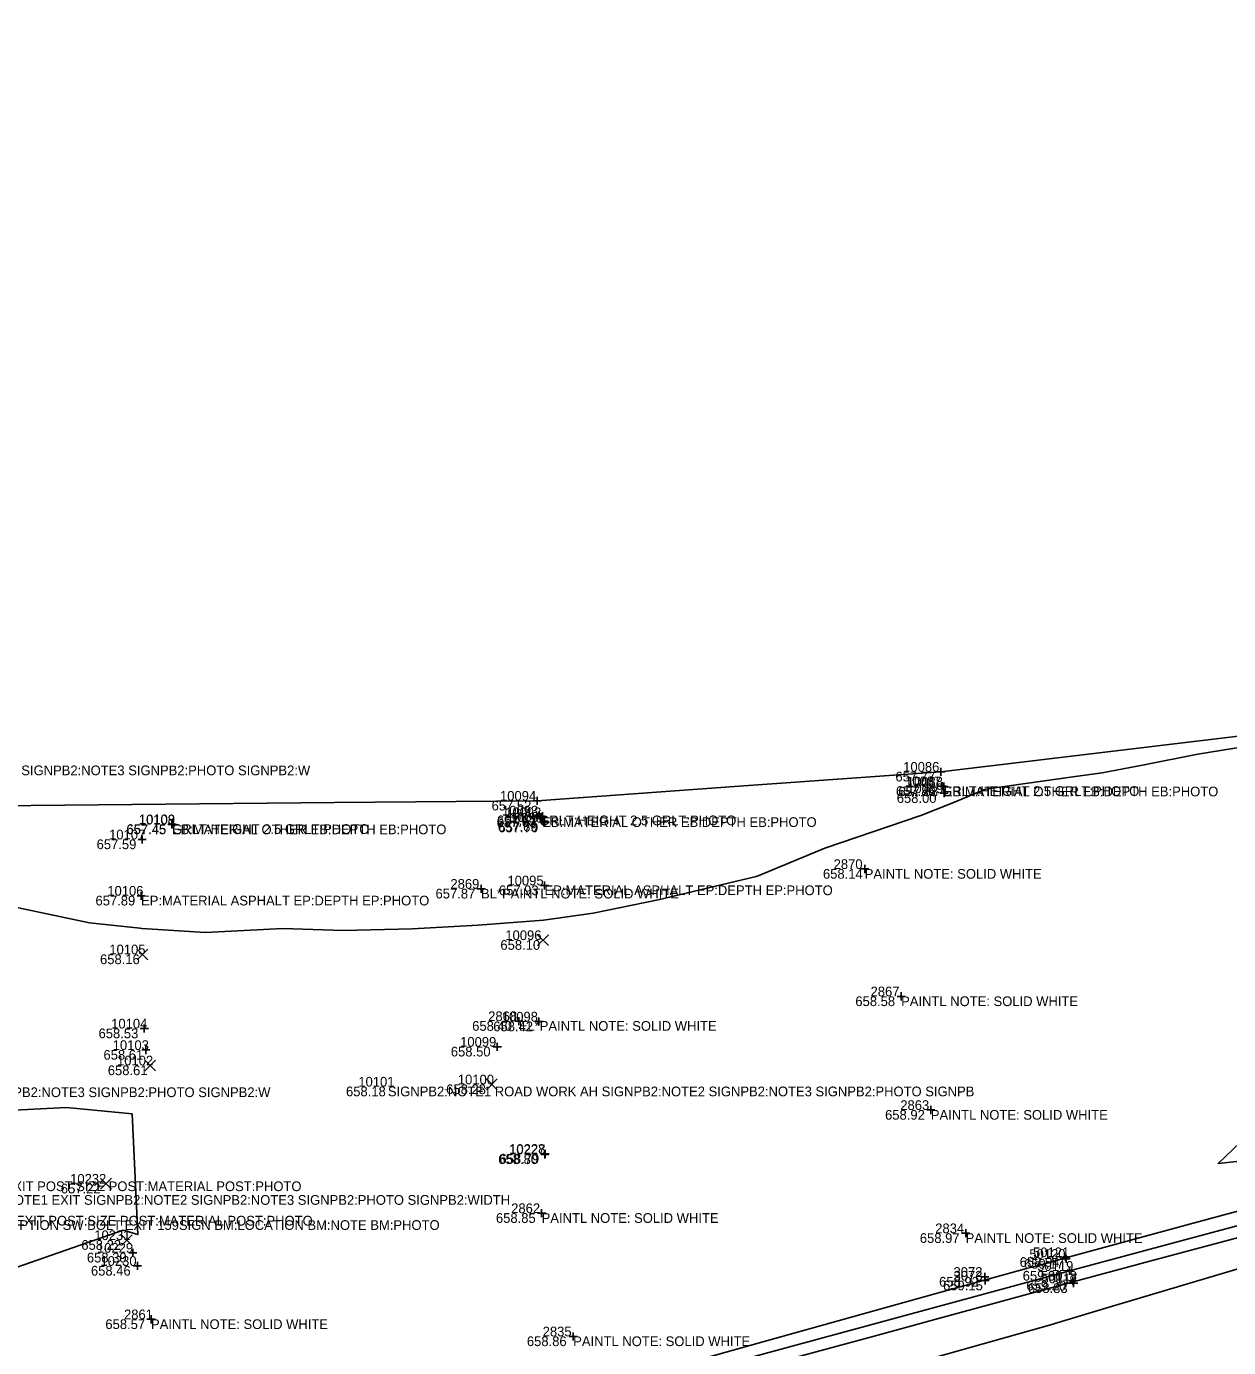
# Model space of a CAD drawing. Extents: x 2129350 to 2137777, y 657588 to 659885.
# Drawn here: x 2133042.1 to 2133190.5, y 658773.5 to 658936.6 of the extents above; entities that cross this region are included whole.
import ezdxf

# ---------------------------------------------------------------- set-up
doc = ezdxf.new("R2010")
doc.units = 0
for name, color, linetype in [('DT_X_Contour_Minor', 7, 'Continuous'), ('DT_X_TIN_Hull', 7, 'Continuous'), ('PV_X_COP', 7, 'Continuous'), ('SV_X_Random_Point', 7, 'Continuous'), ('SV_X_Shot_Marker', 7, 'Continuous'), ('SV_X_Text_Comment', 7, 'Continuous'), ('SV_X_Text_Elevation', 7, 'Continuous'), ('SV_X_Text_Name', 7, 'Continuous')]:
    doc.layers.add(name, color=color, linetype=linetype)

msp = doc.modelspace()

# ---------------------------------------------------------------- linework, layer by layer
at = {"layer": 'DT_X_Contour_Minor'}
for points in [[(2133032.91, 658829.53), (2133049.92, 658825.92), (2133056.11, 658825.27), (2133056.36, 658825.22), (2133064.21, 658824.75), (2133073.78, 658825.24), (2133081.2, 658824.99), (2133089.73, 658825.18), (2133097.87, 658825.64), (2133105.96, 658826.28), (2133112.09, 658827.13), (2133120.1, 658828.77), (2133132.22, 658831.67), (2133132.44, 658831.74), (2133140.67, 658835.14), (2133152.55, 658839.2), (2133156.48, 658840.76), (2133160.51, 658842.44), (2133171.28, 658843.97), (2133174.92, 658844.44), (2133180.11, 658845.43), (2133186.73, 658846.76), (2133199.96, 658848.89)], [(2133199.94, 658797.37), (2133189.24, 658796.22), (2133203.74, 658810.05)], [(2133054.05, 658787.98), (2133055.88, 658787.44), (2133055.15, 658802.33), (2133047.08, 658803.12), (2133039.82, 658802.76), (2133035.51, 658781.5), (2133054.05, 658787.98)], [(2133126.26, 658772.3), (2133134.53, 658774.62), (2133138.03, 658775.58), (2133154.7, 658780.24), (2133165.59, 658783.24), (2133167.53, 658783.75), (2133170.42, 658784.55), (2133185.71, 658788.7), (2133193.48, 658790.82)], [(2133193.77, 658787.59), (2133181.86, 658784.42), (2133171.35, 658781.59), (2133154.26, 658776.95), (2133147.23, 658775.03), (2133124.55, 658768.86)], [(2133152.77, 658771.86), (2133168.99, 658776.43), (2133169.08, 658776.47), (2133176.61, 658778.73), (2133192.25, 658783.37)]]:
    msp.add_lwpolyline(points, dxfattribs=at)
at = {"layer": 'DT_X_TIN_Hull'}
msp.add_lwpolyline([(2133204.08, 658850.45), (2133155, 658844.59), (2133130.09, 658842.8), (2133105.15, 658841.01), (2133080.15, 658840.78), (2133055.15, 658840.54), (2133030.15, 658840.31), (2133005.16, 658840.07), (2132983.95, 658844.14), (2132984.08, 658845.64), (2132982.08, 658846.17), (2132955.89, 658842.88), (2132906.71, 658846.7), (2132856.29, 658852.67), (2132809.35, 658861.89), (2132807.38, 658862.29), (2132782.91, 658867.27)], dxfattribs=at)
at = {"layer": 'PV_X_COP'}
msp.add_lwpolyline([(2133730.22, 658936.63), (2133702.62, 658928.99), (2133654.91, 658915.86), (2133605.08, 658902.34), (2133554.92, 658888.56), (2133509.82, 658876.27), (2133459.08, 658862.07), (2133410.5, 658848.76), (2133362.33, 658835.49), (2133317.19, 658823.07), (2133266.35, 658808.95), (2133217.78, 658795.57), (2133170.89, 658782.95), (2133115.31, 658767.84), (2133063.51, 658753.59), (2133014.74, 658740.25), (2132963.88, 658726.32), (2132916.79, 658713.58), (2132868.39, 658700.1), (2132821.62, 658687.28), (2132770.55, 658673.15), (2132722.89, 658660.22), (2132675.02, 658647)], dxfattribs=at)
at = {"layer": 'SV_X_Random_Point'}
for p, q in [((2133105.23, 658823.13), (2133106.56, 658824.46)), ((2133105.23, 658824.46), (2133106.56, 658823.13)), ((2133055.78, 658821.37), (2133057.11, 658822.7)), ((2133055.78, 658822.7), (2133057.11, 658821.37)), ((2133056.72, 658807.65), (2133058.05, 658808.98)), ((2133056.72, 658808.98), (2133058.05, 658807.65)), ((2133098.9, 658805.31), (2133100.24, 658806.65)), ((2133098.9, 658806.65), (2133100.24, 658805.31)), ((2133051.28, 658793.06), (2133052.62, 658794.39)), ((2133051.28, 658794.39), (2133052.62, 658793.06)), ((2133053.84, 658786.09), (2133055.17, 658787.42)), ((2133053.84, 658787.42), (2133055.17, 658786.09))]:
    msp.add_line(p, q, dxfattribs=at)
at = {"layer": 'SV_X_Shot_Marker'}
for p, q in [((2133154.5, 658844.59), (2133155.5, 658844.59)), ((2133155, 658845.09), (2133155, 658844.09)), ((2133155, 658844.59), (2133155, 658844.59)), ((2133155.16, 658843.3), (2133155.16, 658842.3)), ((2133155.38, 658843.26), (2133155.38, 658842.26)), ((2133105.15, 658841.51), (2133105.15, 658840.51)), ((2133154.66, 658842.8), (2133155.66, 658842.8)), ((2133154.88, 658842.76), (2133155.88, 658842.76)), ((2133154.92, 658841.94), (2133155.92, 658841.94)), ((2133155.16, 658842.8), (2133155.16, 658842.8)), ((2133155.38, 658842.76), (2133155.38, 658842.76)), ((2133155.42, 658842.44), (2133155.42, 658841.44)), ((2133155.42, 658841.94), (2133155.42, 658841.94)), ((2133104.65, 658841.01), (2133105.65, 658841.01)), ((2133105.15, 658841.01), (2133105.15, 658841.01)), ((2133105.41, 658839.68), (2133105.41, 658838.68)), ((2133059.58, 658838.07), (2133060.58, 658838.07)), ((2133059.61, 658838.11), (2133060.61, 658838.11)), ((2133060.08, 658838.57), (2133060.08, 658837.57)), ((2133060.08, 658838.07), (2133060.08, 658838.07)), ((2133060.11, 658838.61), (2133060.11, 658837.61)), ((2133060.11, 658838.11), (2133060.11, 658838.11)), ((2133104.91, 658839.18), (2133105.91, 658839.18)), ((2133105.29, 658838.97), (2133106.29, 658838.97)), ((2133105.41, 658839.18), (2133105.41, 658839.18)), ((2133105.46, 658838.4), (2133106.46, 658838.4)), ((2133105.59, 658838.31), (2133106.59, 658838.31)), ((2133105.79, 658839.47), (2133105.79, 658838.47)), ((2133105.79, 658838.97), (2133105.79, 658838.97)), ((2133105.96, 658838.9), (2133105.96, 658837.9)), ((2133105.96, 658838.4), (2133105.96, 658838.4)), ((2133106.09, 658838.81), (2133106.09, 658837.81)), ((2133106.09, 658838.31), (2133106.09, 658838.31)), ((2133056.41, 658836.73), (2133056.41, 658835.73)), ((2133055.91, 658836.23), (2133056.91, 658836.23)), ((2133056.41, 658836.23), (2133056.41, 658836.23)), ((2133145.11, 658832.58), (2133146.11, 658832.58)), ((2133145.61, 658833.08), (2133145.61, 658832.08)), ((2133145.61, 658832.58), (2133145.61, 658832.58)), ((2133097.74, 658830.14), (2133098.74, 658830.14)), ((2133098.24, 658830.64), (2133098.24, 658829.64)), ((2133098.24, 658830.14), (2133098.24, 658830.14)), ((2133105.58, 658830.55), (2133106.58, 658830.55)), ((2133106.08, 658831.05), (2133106.08, 658830.05)), ((2133106.08, 658830.55), (2133106.08, 658830.55)), ((2133055.77, 658829.28), (2133056.77, 658829.28)), ((2133056.27, 658829.78), (2133056.27, 658828.78)), ((2133056.27, 658829.28), (2133056.27, 658829.28)), ((2133149.6, 658816.85), (2133150.6, 658816.85)), ((2133150.1, 658817.35), (2133150.1, 658816.35)), ((2133150.1, 658816.85), (2133150.1, 658816.85)), ((2133102.4, 658813.8), (2133103.4, 658813.8)), ((2133102.9, 658814.3), (2133102.9, 658813.3)), ((2133102.9, 658813.8), (2133102.9, 658813.8)), ((2133104.89, 658813.74), (2133105.89, 658813.74)), ((2133105.39, 658814.24), (2133105.39, 658813.24)), ((2133105.39, 658813.74), (2133105.39, 658813.74)), ((2133056.17, 658812.88), (2133057.17, 658812.88)), ((2133056.67, 658813.38), (2133056.67, 658812.38)), ((2133056.67, 658812.88), (2133056.67, 658812.88)), ((2133056.86, 658810.73), (2133056.86, 658809.73)), ((2133099.75, 658810.63), (2133100.75, 658810.63)), ((2133100.25, 658811.13), (2133100.25, 658810.13)), ((2133100.25, 658810.63), (2133100.25, 658810.63)), ((2133056.36, 658810.23), (2133057.36, 658810.23)), ((2133056.86, 658810.23), (2133056.86, 658810.23)), ((2133153.27, 658802.82), (2133154.27, 658802.82)), ((2133153.77, 658803.32), (2133153.77, 658802.32)), ((2133153.77, 658802.82), (2133153.77, 658802.82)), ((2133105.61, 658797.34), (2133106.61, 658797.34)), ((2133105.65, 658797.4), (2133106.65, 658797.4)), ((2133106.11, 658797.84), (2133106.11, 658796.84)), ((2133106.11, 658797.34), (2133106.11, 658797.34)), ((2133106.15, 658797.9), (2133106.15, 658796.9)), ((2133106.15, 658797.4), (2133106.15, 658797.4)), ((2133105.22, 658790.08), (2133106.22, 658790.08)), ((2133105.72, 658790.58), (2133105.72, 658789.58)), ((2133105.72, 658790.08), (2133105.72, 658790.08)), ((2133157.57, 658787.6), (2133158.57, 658787.6)), ((2133158.07, 658788.1), (2133158.07, 658787.1)), ((2133158.07, 658787.6), (2133158.07, 658787.6)), ((2133054.74, 658785.19), (2133055.74, 658785.19)), ((2133055.24, 658785.69), (2133055.24, 658784.69)), ((2133055.24, 658785.19), (2133055.24, 658785.19)), ((2133169.89, 658784.64), (2133170.89, 658784.64)), ((2133169.97, 658784.43), (2133170.97, 658784.43)), ((2133170.39, 658785.14), (2133170.39, 658784.14)), ((2133170.39, 658784.64), (2133170.39, 658784.64)), ((2133170.47, 658784.93), (2133170.47, 658783.93)), ((2133170.47, 658784.43), (2133170.47, 658784.43)), ((2133055.31, 658783.57), (2133056.31, 658783.57)), ((2133055.81, 658784.07), (2133055.81, 658783.07)), ((2133055.81, 658783.57), (2133055.81, 658783.57)), ((2133160.44, 658782.71), (2133160.44, 658781.71)), ((2133170.39, 658782.95), (2133171.39, 658782.95)), ((2133170.89, 658783.45), (2133170.89, 658782.45)), ((2133170.89, 658782.95), (2133170.89, 658782.95)), ((2133159.94, 658782.21), (2133160.94, 658782.21)), ((2133159.97, 658781.75), (2133160.97, 658781.75)), ((2133160.44, 658782.21), (2133160.44, 658782.21)), ((2133160.47, 658782.25), (2133160.47, 658781.25)), ((2133160.47, 658781.75), (2133160.47, 658781.75)), ((2133170.82, 658781.73), (2133171.82, 658781.73)), ((2133170.9, 658781.42), (2133171.9, 658781.42)), ((2133171.32, 658782.23), (2133171.32, 658781.23)), ((2133171.32, 658781.73), (2133171.32, 658781.73)), ((2133171.4, 658781.92), (2133171.4, 658780.92)), ((2133171.4, 658781.42), (2133171.4, 658781.42)), ((2133057, 658776.97), (2133058, 658776.97)), ((2133057.5, 658777.47), (2133057.5, 658776.47)), ((2133057.5, 658776.97), (2133057.5, 658776.97)), ((2133109.12, 658774.86), (2133110.12, 658774.86)), ((2133109.62, 658775.36), (2133109.62, 658774.36)), ((2133109.62, 658774.86), (2133109.62, 658774.86))]:
    msp.add_line(p, q, dxfattribs=at)

# ---------------------------------------------------------------- texts
at = {"layer": 'SV_X_Text_Comment'}
for s, p in [('SIGNPB2:NOTE1 WRONG WAY SIGNPB2:NOTE2 SIGNPB2:NOTE3 SIGNPB2:PHOTO SIGNPB2:W', (2133004.21, 658844.16)), ('GRLT:HEIGHT 2.5 GRLT:PHOTO', (2133155.16, 658841.6)), ('EB:MATERIAL OTHER EB:DEPTH EB:PHOTO', (2133155.38, 658841.55)), ('GRLT:HEIGHT 2.5 GRLT:PHOTO', (2133060.11, 658836.91)), ('EB:MATERIAL OTHER EB:DEPTH EB:PHOTO', (2133060.08, 658836.87)), ('GRLT:HEIGHT 2.5 GRLT:PHOTO', (2133105.41, 658837.98)), ('EB:MATERIAL OTHER EB:DEPTH EB:PHOTO', (2133105.79, 658837.77)), ('PAINTL NOTE: SOLID WHITE', (2133145.61, 658831.38)), ('BL*PAINTL NOTE: SOLID WHITE', (2133098.24, 658828.94)), ('EP:MATERIAL ASPHALT EP:DEPTH EP:PHOTO', (2133106.08, 658829.35)), ('EP:MATERIAL ASPHALT EP:DEPTH EP:PHOTO', (2133056.27, 658828.08)), ('PAINTL NOTE: SOLID WHITE', (2133150.1, 658815.65)), ('EL*PAINTL NOTE: SOLID WHITE', (2133102.9, 658812.6)), ('SIGNPB2:NOTE1 WRONG WAY SIGNPB2:NOTE2 SIGNPB2:NOTE3 SIGNPB2:PHOTO SIGNPB2:W', (2132999.3, 658804.41)), ('SIGNPB2:NOTE1 ROAD WORK AH SIGNPB2:NOTE2 SIGNPB2:NOTE3 SIGNPB2:PHOTO SIGNPB', (2133086.74, 658804.51)), ('PAINTL NOTE: SOLID WHITE', (2133153.77, 658801.62)), ('POST:USE EXIT POST:SIZE POST:MATERIAL POST:PHOTO', (2133030.87, 658792.8)), ('SIGNPB2:NOTE1 EXIT SIGNPB2:NOTE2 SIGNPB2:NOTE3 SIGNPB2:PHOTO SIGNPB2:WIDTH', (2133032.01, 658791.11)), ('POST:USE EXIT POST:SIZE POST:MATERIAL POST:PHOTO', (2133032.25, 658788.55)), ('BM:DESCRIPTION SW BOLT EXIT 159SIGN BM:LOCATION BM:NOTE BM:PHOTO', (2133032.32, 658788.01)), ('PAINTL NOTE: SOLID WHITE', (2133105.72, 658788.88)), ('PAINTL NOTE: SOLID WHITE', (2133158.07, 658786.4)), ('PAINTL NOTE: SOLID WHITE', (2133057.5, 658775.77)), ('PAINTL NOTE: SOLID WHITE', (2133109.62, 658773.66))]:
    msp.add_text(s, height=1.2, dxfattribs=at).set_placement(p)
at = {"layer": 'SV_X_Text_Elevation'}
for s, p in [('657.77', (2133149.4, 658843.39)), ('657.86', (2133149.46, 658841.6)), ('658.00', (2133149.56, 658840.74)), ('657.88', (2133149.75, 658841.55)), ('657.52', (2133099.54, 658839.81)), ('657.45', (2133054.45, 658836.87)), ('657.45', (2133054.48, 658836.91)), ('657.63', (2133100.15, 658837.77)), ('657.61', (2133100.21, 658837.98)), ('657.69', (2133100.31, 658837.2)), ('657.70', (2133100.38, 658837.11)), ('657.59', (2133050.78, 658835.03)), ('658.14', (2133140.45, 658831.38)), ('657.87', (2133092.62, 658828.94)), ('657.93', (2133100.44, 658829.35)), ('657.89', (2133050.64, 658828.08)), ('658.10', (2133100.63, 658822.6)), ('658.16', (2133051.2, 658820.83)), ('658.58', (2133144.45, 658815.65)), ('658.40', (2133097.15, 658812.6)), ('658.42', (2133099.75, 658812.54)), ('658.53', (2133051.02, 658811.68)), ('658.50', (2133094.51, 658809.43)), ('658.61', (2133051.63, 658809.03)), ('658.61', (2133052.16, 658807.12)), ('658.18', (2133081.57, 658804.51)), ('658.28', (2133093.94, 658804.78)), ('658.92', (2133148.12, 658801.62)), ('658.80', (2133100.37, 658796.14)), ('658.79', (2133100.51, 658796.2)), ('657.22', (2133046.36, 658792.52)), ('658.85', (2133100.08, 658788.88)), ('658.97', (2133152.41, 658786.4)), ('658.22', (2133048.89, 658785.55)), ('658.39', (2133049.58, 658783.99)), ('658.94', (2133164.74, 658783.44)), ('659.17', (2133165.28, 658783.23)), ('658.46', (2133050.08, 658782.37)), ('659.30', (2133165.11, 658781.75)), ('658.92', (2133154.79, 658781.01)), ('659.15', (2133155.28, 658780.55)), ('659.20', (2133165.57, 658780.53)), ('658.83', (2133165.75, 658780.22)), ('658.57', (2133051.86, 658775.77)), ('658.86', (2133103.9, 658773.66))]:
    msp.add_text(s, height=1.2, dxfattribs=at).set_placement(p)
at = {"layer": 'SV_X_Text_Name'}
for s, p in [('10086', (2133150.36, 658844.59)), ('10087', (2133150.6, 658842.8)), ('10088', (2133150.8, 658842.76)), ('10089', (2133150.85, 658841.94)), ('10094', (2133100.58, 658841.01)), ('10093', (2133100.83, 658839.18)), ('10092', (2133101.22, 658838.97)), ('10108', (2133055.98, 658838.07)), ('10109', (2133056.01, 658838.11)), ('10090', (2133101.4, 658838.31)), ('10091', (2133101.81, 658838.4)), ('10107', (2133052.32, 658836.23)), ('2870', (2133141.77, 658832.58)), ('10095', (2133101.5, 658830.55)), ('10106', (2133052.1, 658829.28)), ('2869', (2133094.46, 658830.14)), ('10096', (2133101.24, 658823.8)), ('10105', (2133052.35, 658822.04)), ('2867', (2133146.33, 658816.85)), ('10104', (2133052.58, 658812.88)), ('2868', (2133099.12, 658813.8)), ('10098', (2133100.8, 658813.74)), ('10103', (2133052.77, 658810.23)), ('10099', (2133095.66, 658810.63)), ('10102', (2133053.3, 658808.32)), ('10100', (2133095.38, 658805.98)), ('10101', (2133083.09, 658805.71)), ('2863', (2133150, 658802.82)), ('10227', (2133101.7, 658797.34)), ('10228', (2133101.72, 658797.4)), ('10232', (2133047.51, 658793.72)), ('2862', (2133101.96, 658790.08)), ('10231', (2133050.49, 658786.75)), ('2834', (2133154.31, 658787.6)), ('10229', (2133050.82, 658785.19)), ('50121', (2133166.39, 658784.64)), ('10230', (2133051.25, 658783.57)), ('50120', (2133165.93, 658784.43)), ('50119', (2133166.9, 658782.95)), ('3072', (2133156.57, 658782.21)), ('3073', (2133156.58, 658781.75)), ('50118', (2133167.33, 658781.73)), ('50117', (2133167.42, 658781.42)), ('2861', (2133054.16, 658776.97)), ('2835', (2133105.85, 658774.86))]:
    msp.add_text(s, height=1.2, dxfattribs=at).set_placement(p)

doc.saveas('drawing.dxf')
